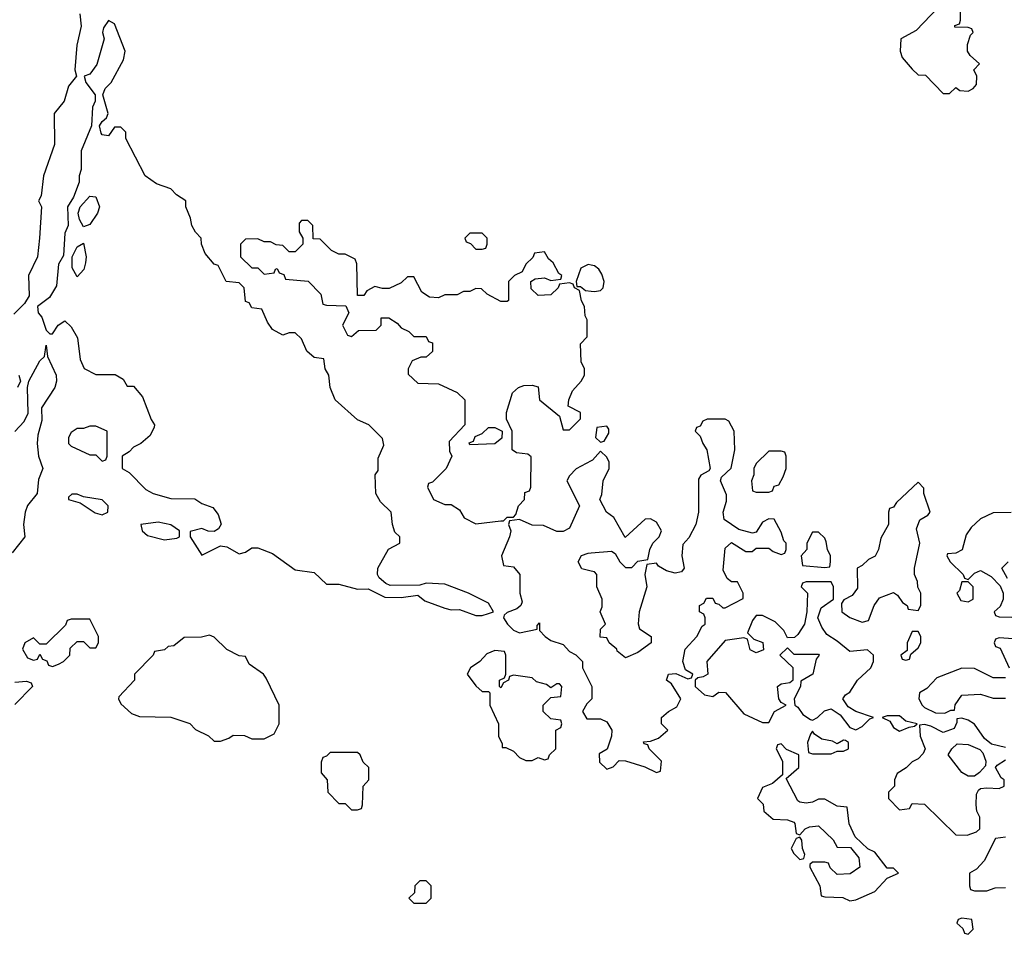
# Model space of a CAD drawing. Header units: inches. Extents: x 2380249 to 2585472, y 382747 to 546448.
# Tile 606 of 626: x 2498165 to 2501326, y 506174 to 509111. Entities that reach past the tile are written whole.
import ezdxf

# ---------------------------------------------------------------- set-up
doc = ezdxf.new("R2010")
doc.units = ezdxf.units.IN
doc.header["$MEASUREMENT"] = 0
doc.layers.add('C4590', color=7, linetype='Continuous')
doc.layers.add('C5500', color=7, linetype='Continuous')

msp = doc.modelspace()

# ---------------------------------------------------------------- linework, layer by layer
at = {"layer": 'C4590', "color": 4, "elevation": 48}
for points in [[(2498358, 509130), (2498362, 509090), (2498349, 509030), (2498342, 508950), (2498348, 508930), (2498322, 508898), (2498308, 508850), (2498275.3, 508810), (2498277.2, 508710), (2498242, 508610), (2498234, 508546), (2498226, 508530), (2498235.3, 508510), (2498229, 508410), (2498222, 508350), (2498193.2, 508290), (2498195.3, 508224.7), (2498180.4, 508199.6), (2498146, 508166)], [(2500000, 508323.2), (2499990, 508325.2), (2499966.8, 508313.2), (2499952, 508270), (2499954, 508254), (2499966, 508254), (2499982, 508242), (2500000, 508239.4)], [(2498150, 507789), (2498179, 507821), (2498192.8, 507847.2), (2498190.6, 507930), (2498194, 507950), (2498230, 508015.3), (2498244.7, 508030), (2498250, 508066), (2498254, 508030), (2498282.7, 507970), (2498283.7, 507950), (2498278, 507930), (2498235.3, 507864.7), (2498236.3, 507823.7), (2498223.3, 507776.7), (2498220.9, 507750), (2498226, 507710), (2498239, 507670), (2498225.4, 507634.6), (2498221.2, 507590), (2498190, 507551), (2498182.7, 507530), (2498177.2, 507490), (2498181.2, 507450), (2498141, 507399)], [(2498162, 507970), (2498168, 507950), (2498158, 507930)], [(2500000, 507694.5), (2499951.6, 507668.4), (2499930, 507646), (2499922, 507630), (2499962, 507550), (2499930, 507478), (2499910, 507468), (2499890, 507468), (2499847.3, 507487.3), (2499810, 507488), (2499770, 507506), (2499738, 507502), (2499734, 507490), (2499742, 507470), (2499738, 507450), (2499712, 507390), (2499718, 507358), (2499750, 507354), (2499771.3, 507330), (2499771.3, 507270), (2499778, 507242), (2499774, 507230), (2499761, 507219), (2499730, 507208), (2499721, 507199), (2499718, 507190), (2499731.3, 507170), (2499750, 507151.3), (2499770, 507142), (2499826, 507154), (2499826, 507166), (2499834, 507174), (2499834, 507150), (2499852, 507130), (2499870, 507118), (2499910, 507104.7), (2499930, 507082), (2499951.1, 507071.1), (2499972, 507050), (2499972, 507030), (2500000, 506974)], [(2500000, 507340.5), (2499970, 507348), (2499958, 507370), (2499969, 507391), (2499990, 507398), (2500000, 507398.9)], [(2498150, 506984), (2498187.3, 506987.3), (2498202, 506982), (2498206, 506970), (2498150, 506912)], [(2500000, 506928.1), (2499985.4, 506914.6), (2499972, 506890), (2499986, 506866), (2500000, 506866)]]:
    msp.add_lwpolyline(points, dxfattribs=at)
for points in [[(2498450, 509108.7), (2498434.4, 509085.6), (2498430.8, 509070), (2498436.3, 509050), (2498412.3, 508967.7), (2498390, 508936), (2498372, 508930), (2498377.3, 508910), (2498407.7, 508870), (2498407.7, 508850), (2498399.1, 508830), (2498396, 508770), (2498363, 508690), (2498362.8, 508630), (2498356, 508610), (2498356, 508590), (2498338.4, 508541.6), (2498318.8, 508510), (2498321, 508450), (2498310, 508426), (2498306, 508354), (2498290, 508326), (2498283, 508257), (2498261.1, 508218.9), (2498222, 508190), (2498224.7, 508170), (2498236.4, 508156.4), (2498250, 508114), (2498262, 508102), (2498270, 508102), (2498288.7, 508130), (2498310, 508144.7), (2498330, 508124.7), (2498350.8, 508090), (2498359.6, 508019.6), (2498371.6, 507991.6), (2498410, 507972), (2498471.6, 507971.6), (2498496.9, 507956.9), (2498510, 507934), (2498530, 507934), (2498559.8, 507899.8), (2498586.8, 507826.8), (2498598, 507810), (2498596.9, 507803.1), (2498583.6, 507776.4), (2498554, 507750), (2498530, 507738), (2498516.9, 507723.1), (2498494, 507710), (2498494, 507670), (2498516.9, 507656.9), (2498570, 507602), (2498594, 507590), (2498650, 507574), (2498727.3, 507572.7), (2498750, 507558), (2498784.7, 507544.7), (2498802, 507522), (2498811.6, 507491.6), (2498803.6, 507476.4), (2498790, 507468), (2498770, 507468.7), (2498750, 507477.2), (2498712.7, 507467.3), (2498712, 507450), (2498750, 507392), (2498810, 507422), (2498830, 507418), (2498870, 507396), (2498890, 507401), (2498910, 507414.8), (2498930, 507414.8), (2498976.7, 507396.7), (2499050, 507344.7), (2499110, 507336), (2499150, 507298), (2499190, 507298), (2499250, 507282), (2499283.6, 507283.6), (2499336.9, 507256.9), (2499390, 507256), (2499443.6, 507263.6), (2499465.5, 507245.5), (2499530, 507221), (2499550, 507216), (2499576.9, 507216.9), (2499630, 507198), (2499650, 507198), (2499670, 507204.7), (2499686, 507210), (2499670, 507238), (2499606, 507270), (2499530, 507298), (2499470, 507302), (2499450, 507295.3), (2499354.6, 507294.6), (2499340.2, 507300.2), (2499319, 507319), (2499314, 507330), (2499315.3, 507350), (2499349.1, 507410.9), (2499386, 507430), (2499386, 507450), (2499370, 507466), (2499362, 507490), (2499358, 507530), (2499323.1, 507563.1), (2499308, 507590), (2499306, 507650), (2499316.4, 507663.6), (2499316.4, 507703.6), (2499334.6, 507745.4), (2499330, 507766), (2499286, 507810), (2499250, 507826), (2499178, 507890), (2499162, 507930), (2499158, 507970), (2499146, 507990), (2499142, 508022), (2499110, 508026), (2499087.3, 508047.3), (2499070, 508086), (2499050, 508106), (2499030, 508106), (2499010, 508098), (2498976.4, 508116.4), (2498960.4, 508140.4), (2498942, 508182), (2498910, 508186), (2498902, 508202), (2498890, 508206), (2498886, 508250), (2498870, 508266), (2498828, 508270), (2498802, 508322), (2498790, 508326), (2498760.4, 508360.4), (2498748.7, 508390), (2498748, 508410), (2498729.1, 508429.1), (2498718, 508450), (2498714, 508474), (2498698, 508510), (2498698, 508530), (2498668.9, 508548.9), (2498650, 508568), (2498604.7, 508584.7), (2498568, 508610), (2498506, 508730), (2498506, 508750), (2498490, 508766), (2498470, 508766), (2498450, 508738), (2498430, 508742), (2498426.6, 508746.6), (2498421.2, 508770), (2498430, 508784.7), (2498444, 508796), (2498449, 508810), (2498432.3, 508870), (2498439.3, 508890), (2498459, 508910), (2498498, 508982), (2498504, 509010), (2498470, 509098)], [(2498370, 508446), (2498357.2, 508470), (2498353.2, 508490), (2498359, 508510), (2498390, 508544.7), (2498410, 508542), (2498421, 508510), (2498414.8, 508490), (2498390, 508454)], [(2499090, 508466), (2499070, 508466), (2499062, 508458), (2499062, 508430), (2499074, 508410), (2499074, 508390), (2499050, 508366), (2499030, 508366), (2499010, 508386), (2498988.4, 508388.4), (2498970, 508398), (2498950, 508398), (2498930, 508408), (2498890, 508406), (2498874, 508390), (2498874, 508350), (2498910, 508314), (2498930, 508314), (2498950, 508294), (2498982, 508298), (2498986, 508310), (2498992, 508312), (2498998, 508298), (2499012.7, 508292.7), (2499018, 508278), (2499091.1, 508271.1), (2499132, 508230), (2499138, 508198), (2499150, 508194), (2499212, 508192), (2499222, 508170), (2499202, 508130), (2499218, 508098), (2499230, 508094), (2499252.7, 508112.7), (2499310, 508114), (2499326, 508130), (2499326, 508154), (2499350, 508154), (2499376.9, 508136.9), (2499390, 508122), (2499414, 508110), (2499430, 508094), (2499470, 508094), (2499478, 508078), (2499490, 508074), (2499490, 508046), (2499470, 508028), (2499452.7, 508027.3), (2499424.7, 508015.3), (2499412, 507990), (2499412.7, 507972.7), (2499443.6, 507943.6), (2499510, 507942), (2499570, 507914), (2499594, 507890), (2499594, 507810), (2499543.6, 507756.4), (2499545.4, 507725.4), (2499552, 507710), (2499534, 507670), (2499490, 507626), (2499478, 507622), (2499474, 507610), (2499494, 507570), (2499530, 507554), (2499550, 507554), (2499576.9, 507536.9), (2499591.6, 507511.6), (2499630, 507492), (2499710, 507502), (2499718, 507502), (2499730, 507514), (2499750, 507514), (2499758, 507522), (2499766, 507550), (2499786, 507570), (2499787.3, 507592.7), (2499802, 507598), (2499806, 507610), (2499807.3, 507707.3), (2499796.4, 507716.4), (2499760.4, 507720.4), (2499746, 507730), (2499746, 507790), (2499728, 507828), (2499728, 507850), (2499747.3, 507912.7), (2499766, 507930), (2499783.1, 507936.9), (2499810, 507938), (2499830, 507932), (2499834, 507890), (2499898, 507838), (2499910, 507794), (2499930, 507794), (2499966, 507830), (2499966, 507850), (2499926, 507870), (2499928, 507890), (2499940.2, 507919.8), (2499968, 507950), (2499978, 507970), (2499978, 507990), (2499967.3, 508012.7), (2499966, 508070), (2499987.3, 508092.7), (2499987.3, 508147.3), (2499980.4, 508160.4), (2499978, 508190), (2499968.4, 508208.4), (2499962, 508242), (2499946, 508250), (2499942, 508262), (2499930, 508266), (2499898, 508262), (2499894, 508250), (2499870, 508228), (2499830, 508226), (2499807.3, 508247.3), (2499806, 508270), (2499820.4, 508279.6), (2499850, 508282), (2499870, 508274), (2499902, 508278), (2499906, 508290), (2499896.4, 508296.4), (2499878, 508330), (2499863.1, 508343.1), (2499850, 508366), (2499818, 508362), (2499812.7, 508347.3), (2499790, 508326), (2499778, 508302), (2499754, 508290), (2499734, 508270), (2499734, 508210), (2499730, 508206), (2499710, 508206), (2499666, 508230), (2499647.3, 508247.3), (2499630, 508248), (2499610, 508238), (2499590, 508238), (2499570, 508228), (2499530, 508228), (2499510, 508218), (2499480.4, 508220.4), (2499456.4, 508236.4), (2499430, 508286), (2499410, 508286), (2499390, 508266), (2499351.6, 508248.4), (2499330, 508248), (2499305.4, 508254.6), (2499279.6, 508240.4), (2499270, 508226), (2499250, 508226), (2499247.3, 508327.3), (2499242, 508342), (2499210, 508358), (2499190, 508358), (2499166, 508370), (2499130, 508406), (2499107.3, 508407.3), (2499106, 508450)], [(2499650, 508426), (2499610, 508426), (2499594, 508410), (2499598, 508398), (2499612.7, 508392.7), (2499630, 508374), (2499650, 508374), (2499662, 508378), (2499666, 508390), (2499666, 508410)], [(2498350, 508286), (2498334, 508314), (2498333.2, 508350), (2498350, 508382), (2498370, 508394), (2498378.8, 508350), (2498376, 508330), (2498370.6, 508309.4)], [(2498410, 507806), (2498390, 507806), (2498370, 507798), (2498350, 507798), (2498330, 507786), (2498322, 507770), (2498322, 507750), (2498330, 507742), (2498390, 507714), (2498410, 507714), (2498430, 507694), (2498442, 507698), (2498446, 507710), (2498446, 507790)], [(2499610, 507746), (2499608, 507752), (2499622, 507758), (2499627.3, 507772.7), (2499650, 507782), (2499670, 507802), (2499690, 507802), (2499714, 507790), (2499712.7, 507767.3), (2499690, 507748.7)], [(2498350, 507588), (2498332.7, 507587.3), (2498322, 507578), (2498322, 507570), (2498359.8, 507559.8), (2498407.7, 507527.7), (2498430, 507521), (2498448, 507530), (2498449, 507550), (2498430, 507569), (2498370, 507579)], [(2498610, 507497.2), (2498554, 507490), (2498558, 507470), (2498575.3, 507455.3), (2498630, 507441), (2498670, 507446), (2498678, 507450), (2498678, 507470), (2498650, 507488.7)], [(2498390, 507186), (2498330, 507186), (2498318, 507182), (2498312.7, 507167.3), (2498250, 507106), (2498230, 507106), (2498210, 507126), (2498182, 507110), (2498174, 507090), (2498190, 507062), (2498210, 507054), (2498222, 507058), (2498230, 507074), (2498238, 507058), (2498252.7, 507052.7), (2498258, 507038), (2498270, 507034), (2498290, 507042), (2498306, 507050), (2498326, 507070), (2498327.3, 507092.7), (2498350, 507114), (2498370, 507114), (2498390, 507094), (2498410, 507094), (2498418, 507110), (2498418, 507130)], [(2498774.6, 507134.6), (2498748.4, 507128.4), (2498692.7, 507127.3), (2498659.6, 507100.4), (2498642, 507098), (2498630, 507088), (2498598, 507082), (2498594, 507070), (2498534, 507010), (2498534, 506990), (2498483.6, 506936.4), (2498482, 506930), (2498490, 506914), (2498523.6, 506883.6), (2498550, 506874), (2498650, 506871.3), (2498711, 506851), (2498730, 506832), (2498771.6, 506811.6), (2498790, 506794), (2498810, 506794), (2498836.4, 506803.6), (2498850, 506814), (2498887.3, 506812.7), (2498910, 506802), (2498950, 506802), (2498982, 506818), (2498998, 506850), (2498998, 506910), (2498956.5, 506996.5), (2498948, 507010), (2498902, 507042), (2498890, 507066), (2498870, 507068), (2498830, 507088.7), (2498790, 507128)], [(2499690, 507086), (2499664.7, 507075.3), (2499642, 507050), (2499612, 507030), (2499602, 507010), (2499630, 506972), (2499650, 506954), (2499670, 506954), (2499674, 506950), (2499674, 506910), (2499702, 506850), (2499702, 506810), (2499714, 506786), (2499714, 506774), (2499726, 506774), (2499750, 506762), (2499770, 506742), (2499790, 506732), (2499810, 506732), (2499830, 506742), (2499850, 506734), (2499862, 506738), (2499866, 506750), (2499886, 506770), (2499886, 506830), (2499902, 506838), (2499906, 506850), (2499902, 506862), (2499870, 506866), (2499846, 506890), (2499846, 506910), (2499870, 506934), (2499902, 506938), (2499906, 506970), (2499898, 506978), (2499890, 506978), (2499870, 506966), (2499856.4, 506976.4), (2499824.7, 506984.7), (2499810, 506998), (2499750, 507006), (2499738, 507002), (2499734, 506990), (2499718, 506982), (2499710, 506966), (2499706, 506970), (2499706, 506990), (2499722, 506998), (2499726, 507010), (2499726, 507070), (2499722, 507082)], [(2499250, 506758), (2499162, 506758), (2499150, 506746), (2499138, 506742), (2499132.7, 506727.3), (2499132.7, 506692.7), (2499152, 506670), (2499154, 506630), (2499190, 506594), (2499210, 506594), (2499230, 506574), (2499250, 506574), (2499262, 506578), (2499266, 506590), (2499268, 506650), (2499286, 506670), (2499286, 506710), (2499267.3, 506727.3), (2499258, 506750)], [(2499470, 506346), (2499450, 506346), (2499434, 506330), (2499432.7, 506307.3), (2499414, 506290), (2499430, 506274), (2499470, 506274), (2499486, 506290), (2499486, 506330)]]:
    msp.add_lwpolyline(points, close=True, dxfattribs=at)
at = {"layer": 'C5500', "color": 4, "elevation": 48}
for points in [[(2501114, 509150), (2501043.6, 509076.4), (2500994, 509050), (2500992, 509010), (2500998, 508990), (2501030, 508952), (2501050, 508934), (2501072.7, 508932.7), (2501130, 508874), (2501150, 508874), (2501170, 508894), (2501183.6, 508883.6), (2501210, 508882), (2501226, 508890), (2501236.4, 508903.6), (2501238, 508930), (2501228, 508950), (2501246, 508970), (2501216.4, 508996.4), (2501208, 509010), (2501208, 509032), (2501218, 509062), (2501226, 509070), (2501222, 509082), (2501210, 509086), (2501167.3, 509087.3), (2501167.3, 509092.7), (2501182, 509098), (2501186, 509110), (2501186, 509150)], [(2500000, 508239.4), (2500010, 508238), (2500030, 508242), (2500038, 508250), (2500041.2, 508270), (2500034.2, 508294.2), (2500024, 508310), (2500010, 508321.2), (2500000, 508323.2)], [(2500000, 506866), (2500030, 506866), (2500050, 506856), (2500066, 506830), (2500064.7, 506810), (2500051.3, 506768.7), (2500026, 506754), (2500026.4, 506726.4), (2500050, 506704.7), (2500070, 506712), (2500090, 506732), (2500110, 506731.3), (2500172, 506712), (2500210, 506694), (2500222, 506698), (2500226, 506730), (2500186, 506770), (2500182, 506782), (2500170, 506786), (2500168, 506792), (2500190, 506794), (2500216.4, 506803.6), (2500246, 506830), (2500226, 506850), (2500226, 506870), (2500248, 506890), (2500275.3, 506904.7), (2500288, 506930), (2500258, 506978), (2500242, 506990), (2500248, 507010), (2500271.3, 507011.3), (2500310, 506994), (2500322, 506998), (2500326, 507010), (2500303.1, 507023.1), (2500294, 507050), (2500302, 507090), (2500339, 507130), (2500356.4, 507163.6), (2500366, 507170), (2500366, 507190), (2500362, 507202), (2500348, 507210), (2500348, 507230), (2500362, 507238), (2500370, 507254), (2500390, 507254), (2500398, 507238), (2500410, 507234), (2500422, 507222), (2500430, 507222), (2500487.3, 507252.7), (2500488, 507270), (2500470, 507306), (2500450, 507306), (2500436.4, 507316.4), (2500423.1, 507343.1), (2500430, 507414), (2500450, 507432), (2500496.4, 507403.6), (2500516.4, 507403.6), (2500530, 507414), (2500570, 507414), (2500583.6, 507403.6), (2500610, 507394), (2500622, 507398), (2500626, 507410), (2500626, 507430), (2500618, 507438), (2500610, 507466), (2500587.3, 507507.3), (2500570, 507508), (2500550, 507498), (2500530, 507466), (2500518, 507462), (2500474, 507474), (2500426.6, 507506.6), (2500424, 507530), (2500434.6, 507565.4), (2500434.6, 507585.4), (2500415.3, 507630), (2500418, 507642), (2500448.9, 507671.1), (2500461.2, 507730), (2500459, 507790), (2500442, 507822), (2500430, 507828.7), (2500372, 507828), (2500358, 507822), (2500350, 507806), (2500338, 507802), (2500334, 507790), (2500350, 507774), (2500358, 507750), (2500370.8, 507730), (2500382, 507670), (2500378, 507662), (2500351.6, 507648.4), (2500344.7, 507635.3), (2500344.7, 507530), (2500336, 507490), (2500313, 507447), (2500294.4, 507425.6), (2500290.8, 507390), (2500298, 507350), (2500290, 507338), (2500270, 507334), (2500241.2, 507341.2), (2500216.4, 507356.4), (2500210, 507366), (2500178, 507362), (2500172, 507330), (2500178, 507290), (2500153.4, 507210), (2500150.7, 507170.7), (2500155.3, 507155.3), (2500192, 507130), (2500192, 507110), (2500150, 507079), (2500110, 507062), (2500083.1, 507083.1), (2500082, 507090), (2500058, 507110), (2500050, 507126), (2500028.7, 507128.7), (2500030, 507154), (2500046, 507170), (2500028.7, 507210), (2500034.6, 507225.4), (2500035.3, 507250), (2500018, 507290), (2500018, 507330), (2500010, 507338), (2500000, 507340.5)], [(2500000, 507398.9), (2500064.7, 507404.7), (2500076.9, 507396.9), (2500092, 507370), (2500110, 507352), (2500130, 507352), (2500150, 507372), (2500182, 507378), (2500188, 507410), (2500198, 507430), (2500218, 507450), (2500226, 507470), (2500210, 507498), (2500190, 507508), (2500172.7, 507507.3), (2500108.7, 507448.7), (2500072.5, 507512.5), (2500049, 507530), (2500028, 507570), (2500034, 507586), (2500038, 507630), (2500058, 507670), (2500058, 507690), (2500050, 507706), (2500030, 507726), (2500003.6, 507696.4), (2500000, 507694.5)], [(2501348.4, 507528.4), (2501290, 507528), (2501250, 507508), (2501219.8, 507480.2), (2501203.5, 507456.5), (2501191.1, 507408.9), (2501170, 507398), (2501143.6, 507396.4), (2501142, 507390), (2501152, 507370), (2501194, 507330), (2501198, 507318), (2501210, 507314), (2501230, 507334), (2501250, 507342), (2501283.6, 507323.6), (2501312.7, 507292.7), (2501322, 507270), (2501322, 507250), (2501312.7, 507227.3), (2501294, 507210), (2501298, 507198), (2501310, 507194), (2501350, 507192)], [(2501336.4, 507316.4), (2501318, 507350), (2501338, 507370)], [(2501370, 507122), (2501310, 507126), (2501298, 507122), (2501294, 507110), (2501298, 507098), (2501312.7, 507092.7), (2501342, 507030)], [(2501330, 506998), (2501290, 506998), (2501230, 507028), (2501190, 507028.7), (2501110, 506998), (2501076.9, 506963.1), (2501054, 506950), (2501052, 506930), (2501062, 506910), (2501070, 506902), (2501105.4, 506885.4), (2501135.3, 506884.7), (2501154, 506894), (2501166, 506894), (2501168.7, 506911.3), (2501190, 506942), (2501250, 506944.7), (2501290, 506932), (2501330, 506932)], [(2500000, 506974), (2500002, 506970), (2500002, 506930), (2500000, 506928.1)], [(2501330, 506774), (2501284.7, 506784.7), (2501262.7, 506802.7), (2501230, 506848.7), (2501210, 506862), (2501190, 506868), (2501174, 506866), (2501174, 506854), (2501164.7, 506835.3), (2501130, 506822), (2501090, 506842), (2501070, 506848), (2501054, 506846), (2501056, 506810), (2501072, 506770), (2501065.4, 506754.6), (2501050, 506738), (2501030, 506728), (2501011.1, 506708.9), (2500982, 506690), (2500974, 506670), (2500974, 506650), (2500954, 506630), (2500954, 506610), (2500990, 506574), (2501022, 506578), (2501030, 506594), (2501070, 506592), (2501170, 506494), (2501207.3, 506492.7), (2501236.4, 506503.6), (2501247.3, 506512.7), (2501248, 506550), (2501238, 506570), (2501235.3, 506590), (2501236.4, 506623.6), (2501243.1, 506636.9), (2501250, 506642), (2501270, 506644.7), (2501310, 506642), (2501326, 506650), (2501326, 506670), (2501316.4, 506676.4), (2501298, 506710), (2501303.1, 506716.9), (2501330, 506734)], [(2501330, 506486), (2501298, 506482), (2501262, 506410), (2501236.9, 506383.1), (2501214, 506370), (2501214, 506330), (2501218, 506318), (2501230, 506314), (2501270, 506314), (2501296.4, 506323.6), (2501330, 506324.7)]]:
    msp.add_lwpolyline(points, dxfattribs=at)
for points in [[(2500050, 507806), (2500018, 507802), (2500014, 507770), (2500030, 507754), (2500042, 507758), (2500056.4, 507783.6), (2500056.4, 507796.4)], [(2500610, 507726), (2500570, 507726), (2500530, 507686), (2500522, 507670), (2500522, 507650), (2500514, 507630), (2500518, 507598), (2500530, 507594), (2500570, 507594), (2500582, 507598), (2500587.3, 507612.7), (2500602, 507618), (2500616.4, 507643.6), (2500626, 507670), (2500626, 507710), (2500622, 507722)], [(2501050, 507626), (2500979.6, 507560.4), (2500970, 507546), (2500958, 507542), (2500954, 507530), (2500954, 507490), (2500930, 507446), (2500922, 507410), (2500911.3, 507388.7), (2500890, 507378), (2500870, 507358), (2500854, 507350), (2500854.4, 507285.6), (2500838, 507262), (2500811.3, 507248.7), (2500803.6, 507236.4), (2500804.7, 507210), (2500830, 507191), (2500870, 507176), (2500890, 507182), (2500908.7, 507230), (2500925.6, 507254.4), (2500970, 507272), (2500983.6, 507263.6), (2500999.6, 507239.6), (2501014, 507230), (2501018, 507218), (2501050, 507214), (2501058, 507230), (2501058, 507270), (2501048.4, 507288.4), (2501047.3, 507307.3), (2501038, 507330), (2501038, 507350), (2501055.3, 507430), (2501044, 507476), (2501055.3, 507504.7), (2501080.4, 507519.6), (2501088, 507530), (2501068, 507590), (2501067.3, 507607.3)], [(2500730, 507466), (2500710, 507466), (2500692, 507430), (2500692, 507410), (2500674, 507390), (2500678, 507358), (2500750, 507352), (2500766, 507354), (2500768, 507370), (2500768, 507390), (2500758, 507410), (2500754.6, 507434.6), (2500750, 507446)], [(2500770, 507306), (2500690, 507306), (2500678, 507302), (2500674, 507290), (2500694, 507270), (2500692, 507210), (2500684.7, 507170), (2500663.6, 507136.4), (2500652.7, 507127.3), (2500630, 507126), (2500618, 507150), (2500590, 507178), (2500550, 507198), (2500530, 507198), (2500518, 507182), (2500502, 507142), (2500522, 507122), (2500551.1, 507111.1), (2500552.7, 507087.3), (2500530, 507078), (2500510, 507088), (2500502, 507122), (2500490, 507126), (2500430, 507118), (2500371.3, 507050), (2500374, 507010), (2500359.6, 507000.4), (2500342, 506998), (2500334, 506990), (2500334, 506970), (2500363.6, 506943.6), (2500390, 506938), (2500410, 506952), (2500431.1, 506951.1), (2500490, 506882), (2500550, 506854), (2500570, 506854), (2500588, 506890), (2500626, 506910), (2500610, 506918), (2500602, 506930), (2500598, 506970), (2500610, 506978), (2500637.2, 506982.8), (2500648.4, 506991.6), (2500648, 507030), (2500606, 507070), (2500630, 507094), (2500650, 507074), (2500730, 507074), (2500732, 507070), (2500722, 507058), (2500711, 507010), (2500672.7, 506987.3), (2500672, 506970), (2500652, 506930), (2500654, 506910), (2500663.6, 506903.6), (2500679.8, 506879.8), (2500703.6, 506863.6), (2500710, 506862), (2500726, 506870), (2500748.4, 506891.6), (2500770, 506898), (2500798.8, 506878.8), (2500830, 506838), (2500850, 506831), (2500870, 506841), (2500894, 506866), (2500906, 506870), (2500849.1, 506889.1), (2500824.7, 506904.7), (2500808, 506930), (2500816.4, 506943.6), (2500830, 506952), (2500855.3, 506990), (2500898, 507030), (2500906, 507050), (2500906, 507070), (2500887.3, 507087.3), (2500830, 507082), (2500790, 507115.3), (2500756.4, 507136.4), (2500740.2, 507160.2), (2500728, 507190), (2500738, 507222), (2500778, 507250), (2500778, 507290)], [(2501210, 507306), (2501190, 507306), (2501182, 507278), (2501174, 507270), (2501186.4, 507246.4), (2501210, 507242), (2501226, 507250), (2501226, 507290)], [(2501050, 507146), (2501030, 507146), (2501014, 507110), (2501014, 507086), (2500994, 507070), (2500998, 507058), (2501010, 507054), (2501022, 507058), (2501026, 507074), (2501050, 507094), (2501058, 507110), (2501058, 507130)], [(2500990, 506875.3), (2500950, 506875.3), (2500934, 506870), (2500958.8, 506858.8), (2500970, 506838), (2500990, 506826), (2501020.4, 506839.6), (2501038, 506842), (2501046, 506850), (2501010, 506858)], [(2500710, 506826), (2500703.6, 506816.4), (2500694, 506790), (2500698, 506758), (2500710, 506754), (2500770, 506754), (2500790, 506762), (2500810, 506762), (2500826, 506770), (2500826, 506790), (2500816.4, 506796.4), (2500810, 506798), (2500790, 506786), (2500774.6, 506794.6), (2500740.4, 506800.4), (2500716.4, 506816.4)], [(2500610, 506786), (2500598, 506782), (2500594, 506770), (2500614, 506730), (2500614, 506686), (2500582, 506658), (2500550, 506646), (2500534, 506610), (2500551.6, 506591.6), (2500554, 506570), (2500583.6, 506543.6), (2500630, 506542), (2500650, 506534), (2500654, 506530), (2500658, 506498), (2500670, 506494), (2500687.3, 506512.7), (2500700.4, 506519.6), (2500730, 506522), (2500776.9, 506476.9), (2500790, 506454), (2500832.7, 506452.7), (2500859.6, 506419.6), (2500862, 506390), (2500831.6, 506368.4), (2500790, 506366), (2500767.3, 506387.3), (2500762, 506402), (2500750, 506406), (2500710, 506406), (2500702, 506398), (2500702, 506390), (2500734, 506330), (2500738, 506298), (2500750, 506294), (2500807.3, 506292.7), (2500830, 506282), (2500850, 506284.7), (2500910, 506312), (2500950, 506354), (2500986, 506370), (2500970, 506386), (2500950, 506386), (2500910, 506438), (2500888, 506448), (2500847.3, 506487.3), (2500828.4, 506528.4), (2500822, 506582), (2500790, 506586), (2500750, 506608), (2500730, 506608), (2500710, 506598), (2500690, 506595.3), (2500670, 506598), (2500663.1, 506603.1), (2500626, 506674), (2500666, 506710), (2500666, 506750), (2500627.3, 506767.3)], [(2501210, 506682), (2501190, 506694), (2501146, 506750), (2501158, 506770), (2501174.6, 506785.4), (2501210, 506784), (2501247.5, 506767.5), (2501257.3, 506757.3), (2501266.8, 506730), (2501265.4, 506714.6), (2501246.8, 506693.2), (2501230, 506682)], [(2500670, 506486), (2500658, 506482), (2500642, 506450), (2500650, 506434), (2500670, 506414), (2500682, 506418), (2500686, 506430), (2500678, 506450), (2500676.4, 506476.4)], [(2501190, 506226), (2501178, 506222), (2501174, 506210), (2501192.7, 506192.7), (2501198, 506178), (2501210, 506174), (2501226, 506190), (2501222, 506222)]]:
    msp.add_lwpolyline(points, close=True, dxfattribs=at)

doc.saveas('drawing.dxf')
